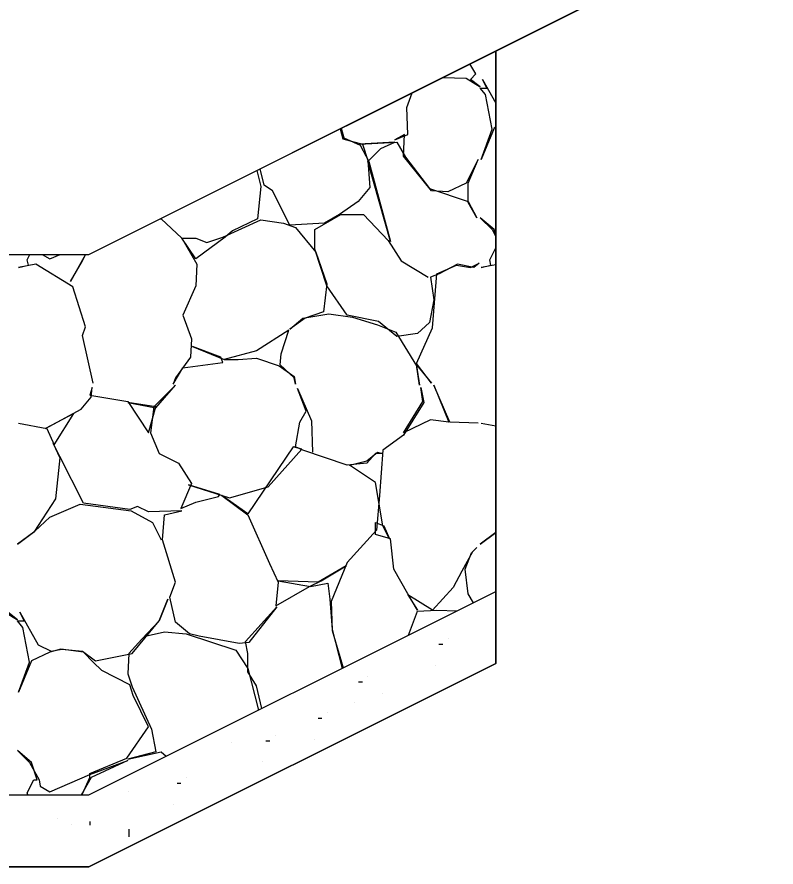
# Model space of a CAD drawing. Extents: x -192 to 2669, y -25 to 8040.
# Drawn here: x 209.594 to 213.105, y 993.757 to 997.688 of the extents above; entities that cross this region are included whole.
import ezdxf

# ---------------------------------------------------------------- set-up
doc = ezdxf.new("R2010")
doc.units = 0
for name, color, linetype in [('DESIGN - CENTERLINE - Proposed', 7, 'Continuous'), ('DESIGN - EARTHWORK - Shapes', 7, 'Continuous'), ('DESIGN - TRANSPORTATION - Proposed Layout Patterning', 7, 'Continuous'), ('DESIGN - TYPICAL - Finished Grade and Subgrade', 7, 'Continuous')]:
    doc.layers.add(name, color=color, linetype=linetype)

msp = doc.modelspace()

# ---------------------------------------------------------------- linework, layer by layer
for p, q in [((211.5462, 994.7878), (211.5644, 994.7878)), ((211.5888, 994.8141), (211.5888, 994.8141)), ((211.2171, 994.6389), (211.2171, 994.6389)), ((211.1745, 994.6126), (211.1927, 994.6126)), ((211.2851, 994.5589), (211.2851, 994.5589)), ((211.1576, 994.5154), (211.1576, 994.5154)), ((211.0295, 994.4719), (211.0295, 994.4719)), ((210.9868, 994.4457), (211.0051, 994.4457)), ((210.7883, 994.3671), (210.7883, 994.3671)), ((210.97, 994.3484), (210.97, 994.3484)), ((210.5866, 994.331), (210.5866, 994.331)), ((210.7456, 994.3408), (210.7639, 994.3408)), ((210.7288, 994.2436), (210.7288, 994.2436)), ((210.3773, 994.1704), (210.3773, 994.1704)), ((210.3346, 994.1441), (210.3529, 994.1441)), ((210.1119, 994.1049), (210.1119, 994.1049)), ((210.3178, 994.0469), (210.3178, 994.0469)), ((209.7833, 993.9831), (209.7833, 993.9831)), ((209.9327, 993.9497), (209.9327, 993.9671)), ((209.8447, 993.9527), (209.8447, 993.9527)), ((210.1119, 993.9309), (210.1119, 993.8961))]:
    msp.add_line(p, q)
at = {"layer": 'DESIGN - CENTERLINE - Proposed'}
for points in [[(203.1447, 996.1092), (203.1447, 994.9811), (204.9269, 994.09), (209.9269, 994.09), (211.8096, 995.0313), (211.8096, 996.1594)], [(203.1447, 995.7678), (203.1447, 994.6478), (204.9269, 993.7567), (209.9269, 993.7567), (211.8096, 994.698), (211.8096, 995.818)]]:
    msp.add_lwpolyline(points, dxfattribs=at)
at = {"layer": 'DESIGN - EARTHWORK - Shapes'}
for points in [[(209.9269, 996.59), (211.8096, 997.5313), (220.8842, 1002.0686), (207.4269, 1002.5671), (207.4269, 996.59)], [(209.9269, 996.59), (211.8096, 997.5313), (211.8096, 994.698), (209.9269, 993.7567), (207.4269, 993.7567), (207.4269, 996.59)]]:
    msp.add_lwpolyline(points, close=True, dxfattribs=at)
at = {"layer": 'DESIGN - TRANSPORTATION - Proposed Layout Patterning'}
msp.add_line((211.7419, 995.8099), (211.8096, 995.7969), dxfattribs=at)
for points in [[(211.5647, 997.4089), (211.6719, 997.4049), (211.7369, 997.3649), (211.6919, 997.3999), (211.7169, 997.4249), (211.6897, 997.4714)], [(211.8096, 997.1786), (211.8019, 997.1749), (211.7419, 997.0299), (211.7919, 997.1699), (211.7619, 997.3299), (211.7369, 997.3599), (211.7669, 997.3599), (211.7469, 997.3999), (211.8096, 997.2891)], [(211.0939, 997.1735), (211.1069, 997.1299), (211.1819, 997.0949), (211.2219, 997.0199), (211.3219, 996.6499), (211.2169, 997.0199), (211.2769, 997.0799), (211.3419, 997.1099), (211.1769, 997.0999), (211.3519, 997.1099), (211.3919, 997.0399), (211.5019, 996.8949), (211.6819, 996.8349), (211.7219, 996.7599), (211.6819, 996.8299), (211.6819, 996.9199), (211.7269, 997.0299), (211.6719, 996.9199), (211.5869, 996.8799), (211.5119, 996.8849), (211.3819, 997.0449), (211.3869, 997.1449), (211.3419, 997.1199), (211.4019, 997.1449), (211.3969, 997.2699), (211.4219, 997.3375)], [(211.0899, 997.1715), (211.1019, 997.1249), (211.1919, 997.0999), (211.2169, 997.0249), (211.2269, 996.8999), (211.1719, 996.8349), (211.0869, 996.7749), (211.0169, 996.7349), (210.8569, 996.7249), (210.7769, 996.8849), (210.7369, 996.9099), (210.7191, 996.9861)], [(210.7032, 996.9781), (210.7219, 996.9049), (210.7069, 996.7549), (210.5919, 996.6999), (210.5569, 996.6699), (210.4219, 996.5699), (210.3569, 996.6649), (210.4219, 996.6649), (210.4719, 996.6449), (210.5469, 996.6699), (210.7219, 996.7499), (210.8269, 996.7349), (210.8819, 996.7149), (210.9769, 996.5999), (211.0269, 996.4549), (211.0119, 996.3249), (210.9269, 996.2949), (210.8569, 996.2449), (210.9169, 996.2949), (211.0369, 996.3149), (211.1469, 996.2999), (211.2619, 996.2649), (211.3469, 996.2299), (211.4419, 996.0749), (211.4569, 995.9849), (211.4419, 996.0799), (211.5119, 995.9949), (211.4419, 996.0849), (211.5169, 996.2499), (211.5369, 996.4999), (211.6269, 996.5399), (211.6919, 996.5299), (211.7319, 996.5499), (211.7069, 996.5299), (211.6319, 996.5449), (211.5469, 996.4999), (211.5069, 996.4849), (211.5219, 996.3799), (211.5019, 996.2749), (211.4469, 996.2249), (211.3519, 996.2099), (211.2669, 996.2799), (211.1219, 996.3099), (211.0269, 996.4449), (210.9719, 996.6149), (210.9719, 996.7049), (211.0919, 996.7749), (211.1969, 996.7749), (211.3119, 996.6549), (211.3719, 996.5599), (211.4969, 996.4849)], [(210.2526, 996.7528), (210.2619, 996.7549), (210.3569, 996.6649), (210.4269, 996.5449), (210.4219, 996.4449), (210.3619, 996.3099), (210.4019, 996.1999), (210.3969, 996.1149), (210.3269, 996.0199), (210.3169, 995.9899), (210.3619, 996.0649), (210.5469, 996.0899), (210.5369, 996.1149), (210.4069, 996.1649), (210.5519, 996.1049), (210.6169, 996.1049), (210.7019, 996.1099), (210.8069, 996.0749), (210.8769, 996.0249), (210.8819, 995.9899), (210.8769, 996.0199), (210.8119, 996.0799), (210.8169, 996.1299), (210.8519, 996.2399), (210.7019, 996.1449), (210.5519, 996.1049)], [(211.8096, 996.68), (211.8019, 996.7049), (211.7369, 996.7599), (211.7919, 996.7049), (211.8096, 996.6733)], [(209.9469, 995.9949), (209.8969, 996.2149), (209.9119, 996.2549), (209.8519, 996.4399), (209.6819, 996.5449), (209.6019, 996.5299), (209.6469, 996.5399), (209.6419, 996.5649), (209.6544, 996.59)], [(209.7107, 996.59), (209.7469, 996.5699), (209.7933, 996.59)], [(209.9112, 996.59), (209.8969, 996.5649), (209.8419, 996.4649), (209.8969, 996.5599), (209.9109, 996.59)], [(211.8096, 996.5426), (211.7419, 996.5299), (211.7869, 996.5399), (211.7819, 996.5649), (211.8096, 996.6205)], [(209.6019, 995.8099), (209.7319, 995.7849), (209.7669, 995.7099), (209.8569, 995.8549), (209.7269, 995.7849), (209.8919, 995.8749), (209.9369, 995.9299), (209.9419, 995.9749), (209.9319, 995.9399), (210.1069, 995.9099), (210.2019, 995.7649), (210.2369, 995.8849), (210.1069, 995.9049), (210.2369, 995.8799), (210.3269, 995.9849), (210.2269, 995.8849), (210.2119, 995.7649), (210.2519, 995.6699), (210.3419, 995.6249), (210.4019, 995.5299), (210.3519, 995.4149), (210.4219, 995.4449), (210.5269, 995.4699), (210.5319, 995.4799), (210.3869, 995.5249), (210.5769, 995.4649), (210.7569, 995.5149), (210.9119, 995.6899), (210.8719, 995.6999), (210.6619, 995.3899), (210.5419, 995.4749), (210.6619, 995.3849), (210.7619, 995.1599), (210.8019, 995.0749), (210.7919, 994.9649), (210.9469, 995.0549), (211.0019, 995.0799), (211.1169, 995.1499), (210.9869, 995.0749), (210.8019, 995.0799), (210.9519, 995.0549), (211.0319, 995.0699), (211.0419, 994.9949), (211.0519, 994.8549), (211.0979, 994.6755)], [(211.7055, 994.9793), (211.6819, 995.0199), (211.6669, 995.1349), (211.6969, 995.2099), (211.7219, 995.2349), (211.7019, 995.2149), (211.6519, 995.1249), (211.6119, 995.0499), (211.5169, 994.9449), (211.4019, 995.0149), (211.4469, 994.9449), (211.4019, 995.0199), (211.3369, 995.1349), (211.3219, 995.2749), (211.2519, 995.2949), (211.2519, 995.3499), (211.2919, 995.3349), (211.3169, 995.2749), (211.2869, 995.3349), (211.2519, 995.5349), (211.1319, 995.6149), (211.2119, 995.6349), (211.2619, 995.6749), (211.2869, 995.6699), (211.2519, 995.6699), (211.2119, 995.6249), (211.1219, 995.6149), (210.9169, 995.6849), (210.8819, 995.6999), (210.9019, 995.8149), (210.9319, 995.8649), (210.8919, 995.9699), (210.9569, 995.8199), (210.9619, 995.6749)], [(211.7269, 995.8099), (211.5969, 995.8149), (211.5219, 995.9849), (211.5919, 995.8149), (211.5069, 995.8249), (211.3819, 995.7649), (211.4719, 995.9099), (211.4619, 995.9749), (211.4769, 995.9049), (211.3819, 995.7549), (211.2869, 995.6849), (211.2719, 995.4749), (211.2569, 995.3149), (211.1219, 995.1649), (211.0469, 994.9849), (211.0519, 994.8499), (211.103, 994.678)], [(210.7264, 994.4897), (210.7019, 994.5949), (210.6619, 994.6599), (210.6619, 994.7449), (210.6519, 994.7999), (210.7969, 994.9599), (210.6669, 994.7949), (210.6219, 994.7899), (210.4369, 994.8249), (210.3919, 994.8349), (210.3269, 994.8899), (210.3019, 995.0049), (210.3269, 995.0749), (210.2669, 995.2699), (210.2769, 995.3849), (210.3569, 995.4049), (210.2019, 995.3999), (210.1519, 995.4249), (210.1169, 995.4099), (209.9019, 995.4399), (209.7919, 995.6549), (209.7619, 995.7149), (209.7919, 995.6499), (209.7719, 995.4599), (209.6719, 995.3049), (209.5969, 995.2499), (209.6769, 995.3099), (209.7469, 995.3749), (209.8869, 995.4349), (210.1219, 995.4049), (210.2219, 995.3499), (210.2619, 995.2699)], [(211.8096, 995.3033), (211.7369, 995.2499), (211.8096, 995.3045)], [(209.894, 994.09), (209.8969, 994.0949), (209.9319, 994.1699), (209.9319, 994.1899), (210.1019, 994.2599), (210.2019, 994.4049), (210.1319, 994.5499), (210.1169, 994.5999), (209.9869, 994.6649), (209.9469, 994.7049), (209.9019, 994.7499), (209.7969, 994.7649), (209.7469, 994.7499), (209.6619, 994.7099), (209.6019, 994.5649), (209.6519, 994.7049), (209.6219, 994.8649), (209.5969, 994.8949), (209.6269, 994.8949), (209.6069, 994.9349), (209.6919, 994.7849), (209.7519, 994.7549), (209.8019, 994.7649), (209.8969, 994.7549), (209.9569, 994.7099), (210.1269, 994.7449), (210.2519, 994.8949), (210.2919, 994.9949), (210.2519, 994.8949), (210.1719, 994.8099), (210.1119, 994.7449), (210.1069, 994.6499), (210.1269, 994.5899), (210.2169, 994.3949), (210.2369, 994.2899), (210.1069, 994.2549), (210.2619, 994.2899), (210.2843, 994.2687)], [(209.5319, 994.9399), (209.5969, 994.8999), (209.5519, 994.9349)], [(211.406, 994.8295), (211.4469, 994.9399), (211.5369, 994.9449), (211.6299, 994.9415)], [(210.1869, 994.8249), (210.2769, 994.8449), (210.3769, 994.8349), (210.6069, 994.7599), (210.6619, 994.6749), (210.7111, 994.4821)], [(209.6438, 994.09), (209.6419, 994.0999), (209.6719, 994.1599), (209.6869, 994.1599), (209.6619, 994.2399), (209.5969, 994.2949), (209.6519, 994.2399), (209.6969, 994.1599), (209.7019, 994.1299), (209.7469, 994.1049), (209.9319, 994.1849), (210.1069, 994.2499), (209.9369, 994.1699), (209.8969, 994.0999), (209.8914, 994.09)]]:
    msp.add_lwpolyline(points, dxfattribs=at)
at = {"layer": 'DESIGN - TYPICAL - Finished Grade and Subgrade'}
for p, q in [((209.9269, 996.59), (221.3497, 1002.3014)), ((204.9269, 996.59), (209.9269, 996.59)), ((211.5293, 994.6906), (211.5293, 994.6906))]:
    msp.add_line(p, q, dxfattribs=at)
msp.add_lwpolyline([(203.1447, 997.4811), (203.1447, 994.6478), (204.9269, 993.7567), (209.9269, 993.7567), (211.8096, 994.698), (211.8096, 997.5313)], dxfattribs=at)

doc.saveas('drawing.dxf')
